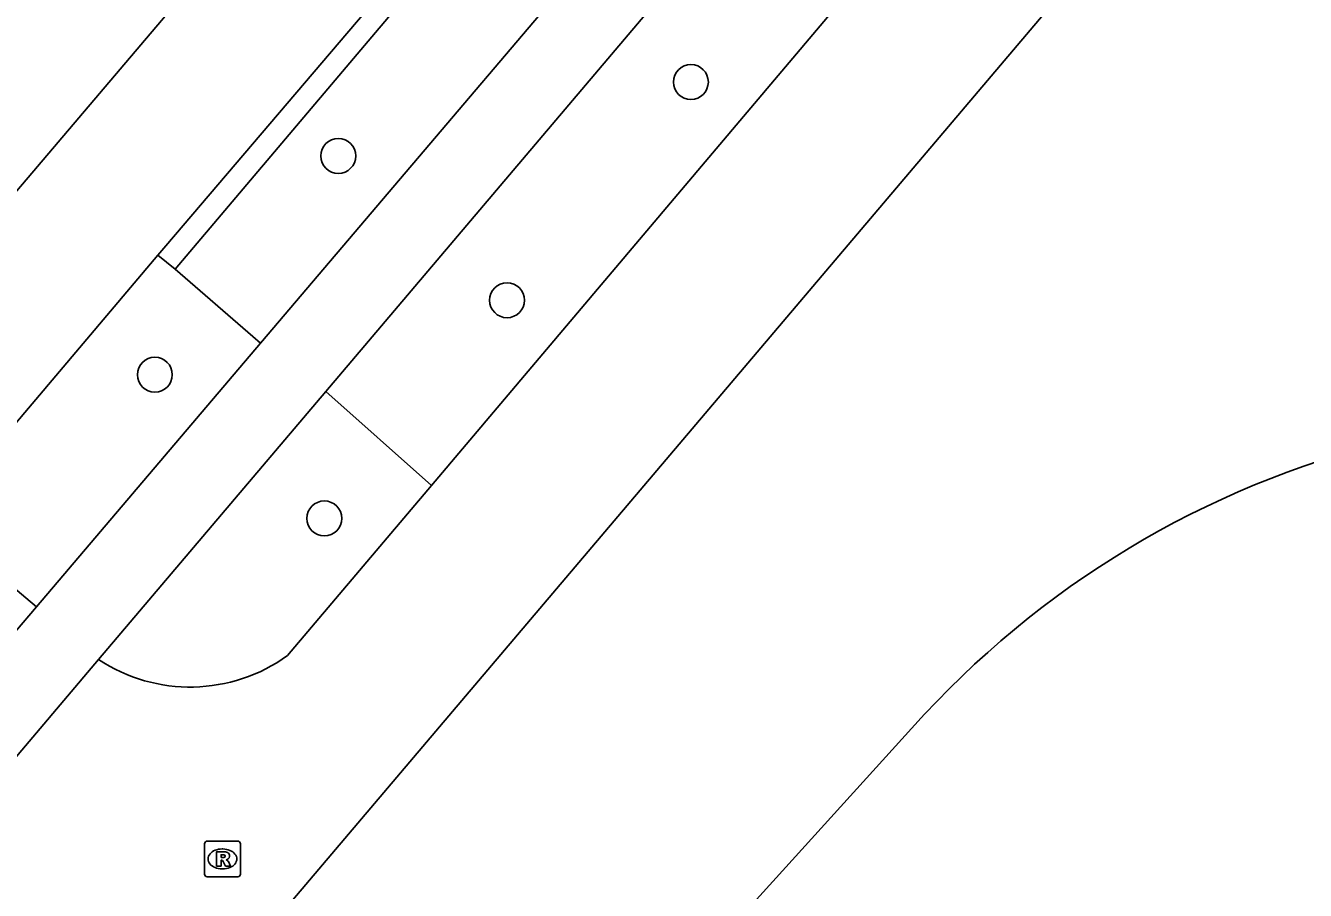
# Model space of a CAD drawing. Extents: x 156414 to 157775, y 382335 to 383765.
# Drawn here: x 157044.28 to 157080.06, y 382586.76 to 382610.96 of the extents above; entities that cross this region are included whole.
import ezdxf

# ---------------------------------------------------------------- set-up
doc = ezdxf.new("R2010")
doc.units = 0
for name, color, linetype in [('IMGEO_Boom', 7, 'Continuous'), ('IMGEO_Groenvoorziening', 7, 'Continuous'), ('IMGEO_Haag', 7, 'Continuous'), ('IMGEO_Pand', 7, 'Continuous'), ('IMGEO_Rijbaan_lokaal_open', 7, 'Continuous'), ('IMGEO_Rioolput', 7, 'Continuous'), ('IMGEO_Voetpad_open', 7, 'Continuous')]:
    doc.layers.add(name, color=color, linetype=linetype)

msp = doc.modelspace()

# ---------------------------------------------------------------- linework, layer by layer
at = {"layer": 'IMGEO_Boom'}
for centre in [(157062.877, 382609.38), (157053.018, 382607.312), (157057.737, 382603.275), (157047.889, 382601.19), (157052.628, 382597.168)]:
    msp.add_circle(centre, 0.489, dxfattribs=at)
at = {"layer": 'IMGEO_Groenvoorziening'}
msp.add_lwpolyline([(157069.412, 382591.686), (157058.945, 382580.128)], dxfattribs=at)
msp.add_arc((157088.667, 382573.848), 26.248, 102.7578, 137.1876, dxfattribs=at)
at = {"layer": 'IMGEO_Haag'}
for points in [[(157048.46, 382604.143), (157061.516, 382619.589), (156987.719, 382682.101), (156987.43, 382681.751), (156987.205, 382681.476)], [(156987.205, 382681.476), (157029.826, 382645.416), (157060.586, 382619.348), (157048.196, 382604.798), (157047.972, 382604.539)], [(157047.972, 382604.539), (157041.703, 382597.123)], [(157047.972, 382604.539), (157048.46, 382604.143)], [(157050.846, 382602.075), (157050.632, 382602.262), (157048.46, 382604.143)], [(157055.623, 382598.094), (157052.666, 382600.724)]]:
    msp.add_lwpolyline(points, dxfattribs=at)
at = {"layer": 'IMGEO_Pand'}
msp.add_lwpolyline([(157046.553, 382623.934), (157047.549, 382625.107), (157047.699, 382624.977), (157050.957, 382622.22), (157054.766, 382618.997), (157052.541, 382616.375), (157039.552, 382601.073), (157032.351, 382607.17), (157035.583, 382610.995)], dxfattribs=at)
at = {"layer": 'IMGEO_Rijbaan_lokaal_open'}
for points in [[(157070.73, 382615.98), (157068.427, 382613.254), (157055.623, 382598.094)], [(157051.486, 382586.188), (157075.166, 382614.156)], [(157051.6, 382593.33), (157055.623, 382598.094)], [(157046.313, 382593.22), (157042.73, 382588.992)]]:
    msp.add_lwpolyline(points, dxfattribs=at)
msp.add_arc((157048.877, 382597.102), 4.653, 236.5594, 305.8244, dxfattribs=at)
at = {"layer": 'IMGEO_Rioolput'}
for p, q in [((157049.279, 382587.212), (157049.279, 382588.064)), ((157049.354, 382588.138), (157050.206, 382588.138)), ((157049.767, 382587.918), (157049.792, 382587.918)), ((157050.28, 382588.064), (157050.28, 382587.212)), ((157050.206, 382587.138), (157049.354, 382587.138)), ((157049.79, 382587.358), (157049.765, 382587.358))]:
    msp.add_line(p, q, dxfattribs=at)
for points in [[(157049.279, 382587.212), (157049.279, 382588.064)], [(157049.354, 382588.138), (157050.206, 382588.138)], [(157049.868, 382587.836), (157049.616, 382587.838), (157049.616, 382587.438)], [(157050.28, 382588.064), (157050.28, 382587.212)], [(157049.616, 382587.438), (157049.74, 382587.438), (157049.74, 382587.6), (157049.751, 382587.6)], [(157049.794, 382587.757), (157049.74, 382587.757), (157049.74, 382587.676)], [(157049.74, 382587.676), (157049.792, 382587.676)], [(157049.798, 382587.571), (157049.869, 382587.438), (157050.009, 382587.438), (157049.944, 382587.564)], [(157050.206, 382587.138), (157049.354, 382587.138)]]:
    msp.add_lwpolyline(points, dxfattribs=at)
for centre, radius, start, end in [((157049.356, 382588.062), 0.0765, 91.552, 178.448), ((157049.356, 382588.062), 0.0765, 91.552, 178.448), ((157050.204, 382588.062), 0.0765, 1.552, 88.448), ((157050.204, 382588.062), 0.0765, 1.552, 88.448), ((157049.75, 382587.547), 0.0533, 26.0293, 88.6989), ((157049.776, 382587.865), 0.19, 274.7715, 282.9687), ((157049.8, 382587.661), 0.0964, 77.0061, 93.1865), ((157049.814, 382587.718), 0.0378, 276.6634, 79.6772), ((157049.867, 382587.726), 0.109, 350.3612, 89.416), ((157049.865, 382587.726), 0.112, 277.5842, 350.9817), ((157049.849, 382587.511), 0.108, 29.5134, 73.7905), ((157049.356, 382587.214), 0.0765, 181.552, 268.448), ((157049.356, 382587.214), 0.0765, 181.552, 268.448), ((157050.204, 382587.214), 0.0765, 271.552, 358.448), ((157050.204, 382587.214), 0.0765, 271.552, 358.448)]:
    msp.add_arc(centre, radius, start, end, dxfattribs=at)
for centre, major_axis, ratio, start_param, end_param in [((157049.766, 382587.638), (-0.387, 0.002), 0.722429, 4.712389, 7.853982), ((157049.791, 382587.638), (-0.39, 0.002), 0.717154, 1.570796, 4.712389)]:
    msp.add_ellipse(centre, major_axis=major_axis, ratio=ratio, start_param=start_param, end_param=end_param, dxfattribs=at)
at = {"layer": 'IMGEO_Voetpad_open'}
for points in [[(157050.846, 382602.075), (157063.375, 382616.844), (157063.715, 382617.245), (157069.998, 382624.651)], [(157052.666, 382600.724), (157065.426, 382615.796), (157071.28, 382622.71)], [(157044.581, 382594.691), (157050.846, 382602.075)], [(157052.666, 382600.724), (157046.313, 382593.22)], [(157041.703, 382597.123), (157044.581, 382594.691)], [(157044.581, 382594.691), (157043.996, 382594.008)]]:
    msp.add_lwpolyline(points, dxfattribs=at)

doc.saveas('drawing.dxf')
